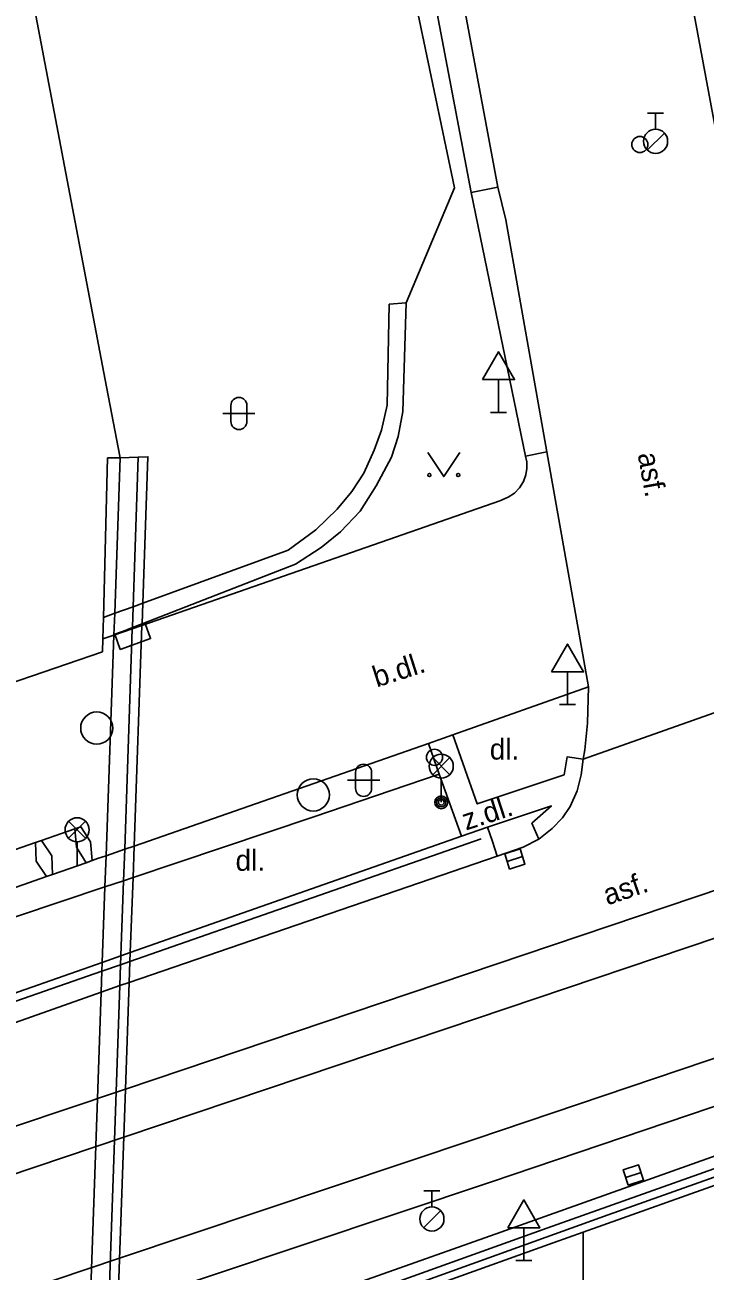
# Model space of a CAD drawing. Extents: x -596229 to -595156, y -1161237 to -1159376.
# Drawn here: x -595915.16 to -595894, y -1161168.04 to -1161129.28 of the extents above; entities that cross this region are included whole.
import ezdxf

# ---------------------------------------------------------------- set-up
doc = ezdxf.new("R2010")
doc.units = 0
for name, color, linetype in [('Level 24', 7, 'Continuous'), ('Level 27', 7, 'Continuous'), ('Level 28', 7, 'Continuous'), ('Level 33', 7, 'Continuous'), ('Level 34', 7, 'Continuous'), ('Level 36', 7, 'Continuous'), ('Specificka linie pasportu komunikaci', 7, 'Continuous'), ('TM - chodniky - NP', 7, 'Continuous'), ('TM - chodniky - VP', 7, 'Continuous'), ('TM - horni hrana svahu', 7, 'Continuous'), ('TM - komunikace - NP', 7, 'Continuous'), ('TM - komunikace - VP', 7, 'Continuous'), ('TM - MHD - osa koleji', 7, 'Continuous'), ('TM - MHD - osa koleji - shora neviditelna', 7, 'Continuous'), ('TM - popis povrchu', 7, 'Continuous'), ('TM - rozhrani ploch obecne - NP', 7, 'Continuous'), ('TM - rozhrani ploch obecne - VP', 7, 'Continuous'), ('TM - zabradli - VP', 7, 'Continuous'), ('TM - zed operna - VP', 7, 'Continuous')]:
    doc.layers.add(name, color=color, linetype=linetype)

msp = doc.modelspace()

# ---------------------------------------------------------------- linework, layer by layer
at = {"layer": 'Level 24'}
msp.add_lwpolyline([(-595912.196, -1161148.705), (-595911.255, -1161148.366), (-595911.424, -1161147.895), (-595912.365, -1161148.234)], close=True, dxfattribs=at)
at = {"layer": 'Level 27'}
for p, q in [((-595900.158, -1161155.296), (-595899.682, -1161155.144)), ((-595896.468, -1161165.126), (-595895.992, -1161164.974))]:
    msp.add_line(p, q, dxfattribs=at)
for points in [[(-595900.082, -1161155.534), (-595899.606, -1161155.382), (-595899.758, -1161154.906), (-595900.234, -1161155.058)], [(-595896.392, -1161165.364), (-595895.916, -1161165.212), (-595896.068, -1161164.736), (-595896.544, -1161164.888)]]:
    msp.add_lwpolyline(points, close=True, dxfattribs=at)
for centre in [(-595912.93, -1161151.15), (-595906.19, -1161153.23)]:
    msp.add_circle(centre, 0.5, dxfattribs=at)
at = {"layer": 'Level 28'}
for p, q in [((-595895.79, -1161132.025), (-595895.29, -1161132.025)), ((-595895.54, -1161132.525), (-595895.54, -1161132.025)), ((-595895.798, -1161133.172), (-595895.268, -1161132.642)), ((-595902.75, -1161165.545), (-595902.25, -1161165.545)), ((-595902.5, -1161166.045), (-595902.5, -1161165.545)), ((-595902.758, -1161166.692), (-595902.228, -1161166.162))]:
    msp.add_line(p, q, dxfattribs=at)
for centre, radius in [((-595895.54, -1161132.9), 0.375), ((-595896.03, -1161133), 0.25), ((-595902.42, -1161152.06), 0.25), ((-595902.5, -1161166.42), 0.375)]:
    msp.add_circle(centre, radius, dxfattribs=at)
at = {"layer": 'Level 33'}
for p, q in [((-595902.475, -1161152.6), (-595901.945, -1161152.07)), ((-595902.475, -1161152.07), (-595901.945, -1161152.6)), ((-595902.21, -1161152.71), (-595902.21, -1161153.46)), ((-595913.805, -1161154.58), (-595913.275, -1161154.05)), ((-595913.805, -1161154.05), (-595913.275, -1161154.58)), ((-595913.54, -1161154.69), (-595913.54, -1161155.44))]:
    msp.add_line(p, q, dxfattribs=at)
for centre, radius in [((-595902.21, -1161152.335), 0.375), ((-595902.21, -1161153.46), 0.2), ((-595902.21, -1161153.46), 0.145), ((-595902.21, -1161153.46), 0.0876), ((-595913.54, -1161154.315), 0.375)]:
    msp.add_circle(centre, radius, dxfattribs=at)
at = {"layer": 'Level 34'}
for p, q in [((-595900.43, -1161140.312), (-595900.43, -1161141.33)), ((-595900.68, -1161141.33), (-595900.18, -1161141.33)), ((-595898.28, -1161149.402), (-595898.28, -1161150.42)), ((-595898.53, -1161150.42), (-595898.03, -1161150.42)), ((-595899.64, -1161166.692), (-595899.64, -1161167.71)), ((-595899.89, -1161167.71), (-595899.39, -1161167.71))]:
    msp.add_line(p, q, dxfattribs=at)
for points in [[(-595900.93, -1161140.312), (-595899.93, -1161140.312), (-595900.43, -1161139.446)], [(-595898.78, -1161149.402), (-595897.78, -1161149.402), (-595898.28, -1161148.536)], [(-595900.14, -1161166.692), (-595899.14, -1161166.692), (-595899.64, -1161165.826)]]:
    msp.add_lwpolyline(points, close=True, dxfattribs=at)
at = {"layer": 'Level 36'}
for p, q in [((-595909.006, -1161141.366), (-595908.006, -1161141.366)), ((-595908.756, -1161141.116), (-595908.756, -1161141.616)), ((-595908.256, -1161141.116), (-595908.256, -1161141.616)), ((-595904.876, -1161152.526), (-595904.876, -1161153.026)), ((-595904.376, -1161152.526), (-595904.376, -1161153.026)), ((-595905.126, -1161152.776), (-595904.126, -1161152.776))]:
    msp.add_line(p, q, dxfattribs=at)
msp.add_lwpolyline([(-595902.63, -1161142.58), (-595902.13, -1161143.33), (-595901.63, -1161142.58)], dxfattribs=at)
for centre in [(-595902.58, -1161143.28), (-595901.681, -1161143.28)]:
    msp.add_circle(centre, 0.05, dxfattribs=at)
for centre, start, end in [((-595908.506, -1161141.116), 0, 180), ((-595908.506, -1161141.616), 180, 0), ((-595904.626, -1161152.526), 0, 180), ((-595904.626, -1161153.026), 180, 0)]:
    msp.add_arc(centre, 0.25, start, end, dxfattribs=at)
at = {"layer": 'Specificka linie pasportu komunikaci'}
for points in [[(-595899.59, -1161142.69), (-595898.92, -1161142.56)], [(-595897.79, -1161152.12), (-595889.47, -1161149.17)], [(-595882.79, -1161152.52), (-595912.04, -1161162.38)], [(-595913.61, -1161154.28), (-595914.65, -1161154.65)], [(-595914.84, -1161154.71), (-595915.9, -1161155.08)], [(-595912.27, -1161169.15), (-595900.68, -1161165.27), (-595880.78, -1161158.55), (-595880.4, -1161158.42)], [(-595912.04, -1161162.38), (-595912.91, -1161162.67)], [(-595912.91, -1161162.67), (-595913.1, -1161162.74), (-595916.15, -1161163.76)], [(-595897.79, -1161169.74), (-595897.79, -1161166.83)]]:
    msp.add_lwpolyline(points, dxfattribs=at)
at = {"layer": 'TM - chodniky - NP'}
for points in [[(-595911.8, -1161155.8), (-595912.1, -1161155.9)], [(-595912.68, -1161156.09), (-595916.8, -1161157.47)], [(-595912.1, -1161155.9), (-595912.68, -1161156.09)]]:
    msp.add_lwpolyline(points, dxfattribs=at)
at = {"layer": 'TM - chodniky - VP'}
for points in [[(-595901.28, -1161134.49), (-595899.59, -1161142.69)], [(-595900.39, -1161144.08), (-595900.13, -1161143.97), (-595899.93, -1161143.84), (-595899.77, -1161143.68), (-595899.65, -1161143.48), (-595899.58, -1161143.27), (-595899.55, -1161143.08), (-595899.55, -1161142.87), (-595899.59, -1161142.69)], [(-595911.53, -1161147.96), (-595900.39, -1161144.08)], [(-595911.83, -1161148.06), (-595911.53, -1161147.96)], [(-595912.74, -1161148.38), (-595912.4, -1161148.26)], [(-595912.4, -1161148.26), (-595911.83, -1161148.06)], [(-595897.63, -1161149.87), (-595901.85, -1161151.36)], [(-595901.85, -1161151.36), (-595902.61, -1161151.63)], [(-595902.61, -1161151.63), (-595902.27, -1161152.58)], [(-595902.27, -1161152.58), (-595906.21, -1161153.92), (-595911.8, -1161155.8)], [(-595900.77, -1161154.23), (-595901.58, -1161154.51)], [(-595900.77, -1161154.23), (-595900.62, -1161154.68), (-595900.47, -1161155.13)], [(-595901.58, -1161154.51), (-595911.89, -1161158.13)], [(-595912.76, -1161158.44), (-595916.56, -1161159.77)], [(-595912.18, -1161158.23), (-595912.76, -1161158.44)], [(-595911.89, -1161158.13), (-595912.18, -1161158.23)]]:
    msp.add_lwpolyline(points, dxfattribs=at)
at = {"layer": 'TM - horni hrana svahu'}
msp.add_lwpolyline([(-595912.2, -1161142.74), (-595912.63, -1161140.54), (-595919.36, -1161105.22), (-595928.09, -1161069.64)], dxfattribs=at)
at = {"layer": 'TM - komunikace - NP'}
for points in [[(-595912.79, -1161159.37), (-595912.21, -1161159.16)], [(-595912.21, -1161159.16), (-595911.92, -1161159.06)], [(-595916.46, -1161160.66), (-595912.79, -1161159.37)]]:
    msp.add_lwpolyline(points, dxfattribs=at)
at = {"layer": 'TM - komunikace - VP'}
for points in [[(-595893.48, -1161133.58), (-595896.69, -1161116.3)], [(-595901.28, -1161134.49), (-595904.58, -1161117.13)], [(-595900.45, -1161134.33), (-595901.28, -1161134.49)], [(-595900.45, -1161134.33), (-595900.2, -1161135.34)], [(-595898.92, -1161142.56), (-595900.2, -1161135.34)], [(-595897.63, -1161149.87), (-595898.92, -1161142.56)], [(-595897.79, -1161152.12), (-595897.74, -1161151.83), (-595897.66, -1161151), (-595897.63, -1161149.87)], [(-595899.17, -1161154.61), (-595898.76, -1161154.27), (-595898.44, -1161153.94), (-595898.2, -1161153.59), (-595897.98, -1161153.1), (-595897.86, -1161152.6), (-595897.79, -1161152.12)], [(-595899.66, -1161154.85), (-595899.17, -1161154.61)], [(-595900.47, -1161155.13), (-595899.66, -1161154.85)], [(-595911.92, -1161159.06), (-595900.47, -1161155.13)], [(-595900.36, -1161166.83), (-595880.4, -1161159.73)], [(-595912.34, -1161171.07), (-595900.36, -1161166.83)]]:
    msp.add_lwpolyline(points, dxfattribs=at)
at = {"layer": 'TM - MHD - osa koleji'}
for points in [[(-595818.67, -1161132.34), (-595826.3, -1161134.92), (-595841.09, -1161139.93), (-595860.37, -1161146.44), (-595882.34, -1161153.86), (-595902.07, -1161160.51), (-595912.09, -1161163.88)], [(-595881.23, -1161157.21), (-595901.13, -1161163.93)], [(-595901.13, -1161163.93), (-595912.22, -1161167.64)]]:
    msp.add_lwpolyline(points, dxfattribs=at)
at = {"layer": 'TM - MHD - osa koleji - shora neviditelna'}
for points in [[(-595912.09, -1161163.88), (-595920.37, -1161166.66), (-595936.03, -1161171.91), (-595939.65, -1161173.13)], [(-595912.22, -1161167.64), (-595919.25, -1161170)]]:
    msp.add_lwpolyline(points, dxfattribs=at)
at = {"layer": 'TM - rozhrani ploch obecne - NP'}
for points in [[(-595917.54, -1161150.42), (-595912.75, -1161148.78)], [(-595913.61, -1161154.28), (-595913.42, -1161154.22), (-595913.12, -1161154.69), (-595913.07, -1161155.27)], [(-595913.26, -1161155.34), (-595913.56, -1161154.86), (-595913.61, -1161154.28)], [(-595914.84, -1161154.71), (-595914.65, -1161154.65)], [(-595914.49, -1161155.77), (-595914.81, -1161155.29), (-595914.84, -1161154.71)], [(-595914.65, -1161154.65), (-595914.33, -1161155.12), (-595914.31, -1161155.7)], [(-595912.64, -1161155.12), (-595912.06, -1161154.92)], [(-595912.06, -1161154.92), (-595911.77, -1161154.82)], [(-595914.31, -1161155.7), (-595913.26, -1161155.34)], [(-595913.07, -1161155.27), (-595913.26, -1161155.34)], [(-595913.07, -1161155.27), (-595912.91, -1161155.21), (-595912.64, -1161155.12)], [(-595916.89, -1161156.61), (-595914.49, -1161155.77)], [(-595914.49, -1161155.77), (-595914.31, -1161155.7)]]:
    msp.add_lwpolyline(points, dxfattribs=at)
at = {"layer": 'TM - rozhrani ploch obecne - VP'}
for points in [[(-595900.45, -1161134.33), (-595903.68, -1161117.03)], [(-595901.8, -1161134.35), (-595905.33, -1161117.47)], [(-595903.3, -1161137.92), (-595901.8, -1161134.35)], [(-595912.72, -1161147.71), (-595912.6, -1161142.75)], [(-595912.6, -1161142.75), (-595912.2, -1161142.74)], [(-595912.37, -1161147.58), (-595912.2, -1161142.74)], [(-595912.2, -1161142.74), (-595911.64, -1161142.72)], [(-595911.64, -1161142.72), (-595911.34, -1161142.71), (-595911.5, -1161147.27)], [(-595911.5, -1161147.27), (-595911.52, -1161147.91)], [(-595912.4, -1161148.26), (-595912.37, -1161147.58)], [(-595912.74, -1161148.38), (-595912.72, -1161147.71)], [(-595911.53, -1161147.96), (-595911.77, -1161154.82)], [(-595911.52, -1161147.91), (-595911.53, -1161147.96)], [(-595912.75, -1161148.78), (-595912.74, -1161148.38)], [(-595912.64, -1161155.12), (-595912.4, -1161148.26)], [(-595901.85, -1161151.36), (-595901.09, -1161153.51), (-595898.39, -1161152.6), (-595898.29, -1161152.04), (-595897.79, -1161152.12)], [(-595902.61, -1161151.63), (-595911.77, -1161154.82)], [(-595901.58, -1161154.51), (-595902.27, -1161152.58)], [(-595899.17, -1161154.61), (-595899.39, -1161154.11), (-595898.78, -1161153.57), (-595900.77, -1161154.23)], [(-595911.77, -1161154.82), (-595911.8, -1161155.8)], [(-595912.68, -1161156.09), (-595912.64, -1161155.12)], [(-595911.8, -1161155.8), (-595911.89, -1161158.13)], [(-595912.76, -1161158.44), (-595912.68, -1161156.09)], [(-595912.77, -1161158.71), (-595912.76, -1161158.44)], [(-595911.9, -1161158.41), (-595911.92, -1161159.06)], [(-595911.89, -1161158.13), (-595911.9, -1161158.41)], [(-595912.79, -1161159.37), (-595912.77, -1161158.71)], [(-595911.92, -1161159.06), (-595912.04, -1161162.38)], [(-595912.91, -1161162.67), (-595912.79, -1161159.37)], [(-595880.4, -1161160.13), (-595880.5, -1161160.16), (-595898.92, -1161166.71), (-595912.36, -1161171.53)], [(-595880.4, -1161160.64), (-595897.79, -1161166.83)], [(-595912.04, -1161162.38), (-595912.27, -1161169.15)], [(-595913.15, -1161169.44), (-595912.91, -1161162.67)], [(-595897.79, -1161166.83), (-595898.73, -1161167.16), (-595912.38, -1161172.06)]]:
    msp.add_lwpolyline(points, dxfattribs=at)
at = {"layer": 'TM - zabradli - VP'}
for points in [[(-595911.8, -1161147.38), (-595911.64, -1161142.72)], [(-595911.82, -1161148.01), (-595911.8, -1161147.38)], [(-595911.83, -1161148.06), (-595911.82, -1161148.01)], [(-595912.06, -1161154.92), (-595911.83, -1161148.06)], [(-595912.37, -1161171.81), (-595910.34, -1161171.09), (-595897.02, -1161166.29), (-595882.51, -1161161.14), (-595858.51, -1161152.82)], [(-595900.97, -1161154.6), (-595911.9, -1161158.41)], [(-595912.1, -1161155.9), (-595912.06, -1161154.92)], [(-595912.18, -1161158.23), (-595912.1, -1161155.9)], [(-595912.19, -1161158.51), (-595912.77, -1161158.71)], [(-595912.21, -1161159.16), (-595912.19, -1161158.51)], [(-595912.19, -1161158.51), (-595912.18, -1161158.23)], [(-595911.9, -1161158.41), (-595912.19, -1161158.51)], [(-595912.77, -1161158.71), (-595919.68, -1161161.12), (-595938.67, -1161167.74)], [(-595912.63, -1161171.17), (-595912.21, -1161159.16)]]:
    msp.add_lwpolyline(points, dxfattribs=at)
at = {"layer": 'TM - zed operna - VP'}
for points in [[(-595903.83, -1161137.97), (-595903.89, -1161141.11)], [(-595903.3, -1161137.92), (-595903.83, -1161137.97)], [(-595903.41, -1161141.3), (-595903.3, -1161137.92)], [(-595903.89, -1161141.11), (-595904.07, -1161141.88), (-595904.3, -1161142.51), (-595904.62, -1161143.22), (-595904.99, -1161143.79), (-595905.45, -1161144.34), (-595906.11, -1161144.98), (-595906.97, -1161145.62)], [(-595906.74, -1161146.05), (-595905.95, -1161145.53), (-595905.35, -1161145.05), (-595904.73, -1161144.4), (-595904.24, -1161143.62), (-595903.76, -1161142.72), (-595903.55, -1161142.08), (-595903.41, -1161141.3)], [(-595906.97, -1161145.62), (-595911.5, -1161147.27)], [(-595911.52, -1161147.91), (-595906.74, -1161146.05)], [(-595911.5, -1161147.27), (-595911.8, -1161147.38)], [(-595912.37, -1161147.58), (-595912.72, -1161147.71)], [(-595911.8, -1161147.38), (-595912.37, -1161147.58)], [(-595912.4, -1161148.26), (-595911.82, -1161148.02)], [(-595911.82, -1161148.02), (-595911.52, -1161147.91)]]:
    msp.add_lwpolyline(points, dxfattribs=at)

# ---------------------------------------------------------------- texts
at = {"layer": 'TM - popis povrchu'}
for s, rotation, p in [('asf.', 280.3048, (-595896.1, -1161142.63)), ('b.dl.', 17.6721, (-595904.22, -1161149.89)), ('z.dl.', 17.99, (-595901.44, -1161154.34)), ('asf.', 18.8516, (-595897.04, -1161156.67))]:
    msp.add_text(s, height=0.65, rotation=rotation, dxfattribs=at).set_placement(p)
for p in [(-595900.7, -1161152.13), (-595908.61, -1161155.59)]:
    msp.add_text('dl.', height=0.65, dxfattribs=at).set_placement(p)

doc.saveas('drawing.dxf')
